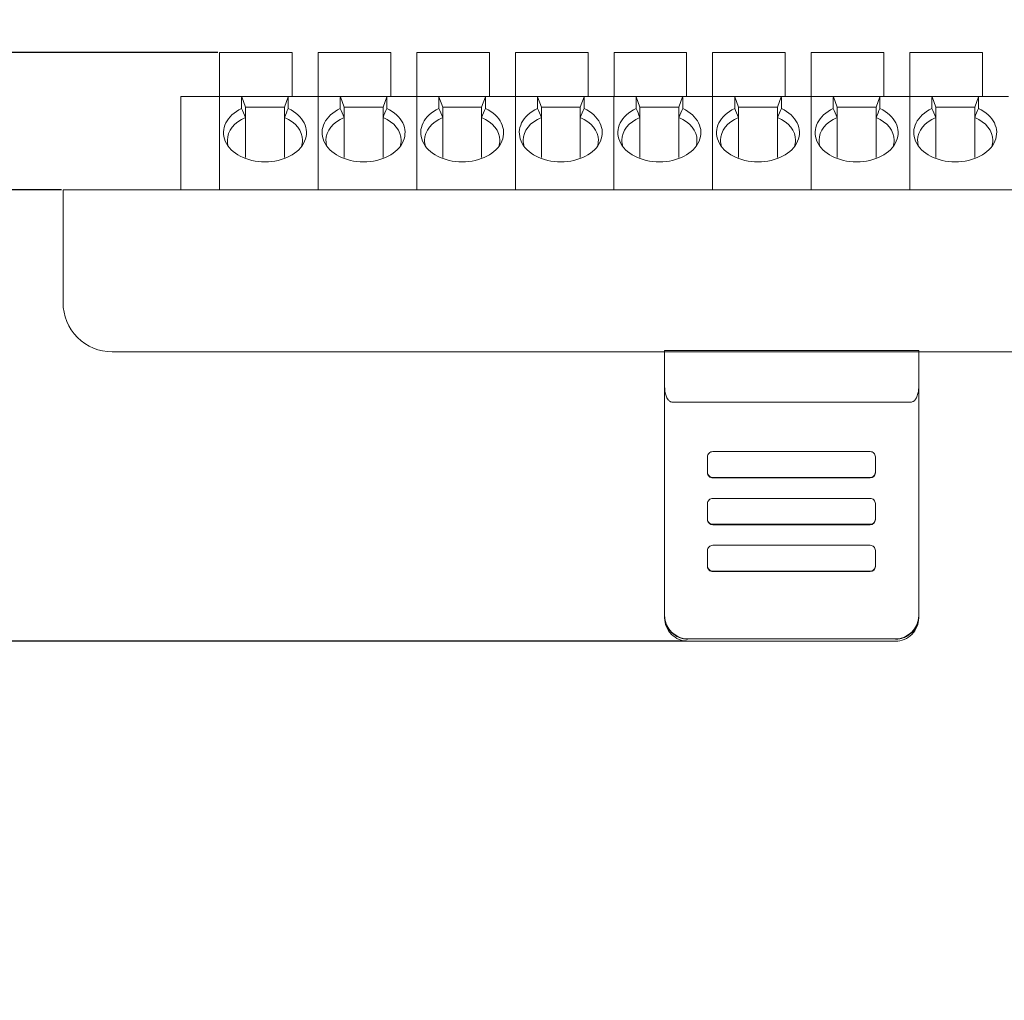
# Model space of a CAD drawing. Header units: millimetres. Extents: x -1114 to 1396, y -630 to 631.
# Tile 758 of 780: x 801 to 838, y 227 to 264. Entities that reach past the tile are written whole.
import ezdxf

# ---------------------------------------------------------------- set-up
doc = ezdxf.new("R2010")
doc.units = ezdxf.units.MM
doc.header["$MEASUREMENT"] = 0
doc.dimstyles.get("Standard").update_dxf_attribs({"dimtxt": 3.5, "dimasz": 0.18, "dimexe": 0.18, "dimexo": 0.0625, "dimgap": 0.09, "dimtad": 0, "dimtih": 1, "dimtoh": 1, "dimdec": 4, "dimzin": 0, "dimdsep": 46, "dimtxsty": 'Standard', "dimcen": 0.09, "dimadec": 0, "dimazin": 0, "dimtfac": 1, "dimtdec": 4, "dimtofl": 0, "dimtmove": 0, "dimatfit": 3, "dimfxl": 0, "dimtolj": 1, "dimtzin": 0, "dimarcsym": 0})

# ---------------------------------------------------------------- blocks, each defined once
blk = doc.blocks.new('*D16')
at = {"color": 0, "lineweight": -2}
for p, q in [((802.132, 257.93), (782.123, 257.93)), ((782.303, 257.75), (782.303, 251.066)), ((782.303, 240.702), (782.303, 247.386)), ((826.235, 240.522), (782.123, 240.522))]:
    blk.add_line(p, q, dxfattribs=at)
at = {"color": 0}
for points in [[(782.333, 257.75), (782.273, 257.75), (782.303, 257.93)], [(782.273, 240.702), (782.333, 240.702), (782.303, 240.522)]]:
    blk.add_solid(points, dxfattribs=at)
at = {"layer": 'Defpoints', "color": 0}
for p in [(802.195, 257.93), (782.303, 240.522), (826.298, 240.522)]:
    blk.add_point(p, dxfattribs=at)
at = {"color": 0, "insert": (782.303, 249.226), "char_height": 3.5, "attachment_point": 5}
blk.add_mtext('\\A1;17.4%%p0.5', dxfattribs=at)
blk = doc.blocks.new('*D17')
at = {"color": 0, "lineweight": -2}
for p, q in [((808.17, 263.222), (751.605, 263.222)), ((751.785, 263.042), (751.785, 253.712)), ((751.785, 240.702), (751.785, 250.032)), ((826.173, 240.522), (751.605, 240.522))]:
    blk.add_line(p, q, dxfattribs=at)
at = {"color": 0}
for points in [[(751.815, 263.042), (751.755, 263.042), (751.785, 263.222)], [(751.755, 240.702), (751.815, 240.702), (751.785, 240.522)]]:
    blk.add_solid(points, dxfattribs=at)
at = {"layer": 'Defpoints', "color": 0}
for p in [(808.232, 263.222), (751.785, 240.522), (826.235, 240.522)]:
    blk.add_point(p, dxfattribs=at)
at = {"color": 0, "insert": (751.785, 251.872), "char_height": 3.5, "attachment_point": 5}
blk.add_mtext('\\A1;22.7%%p0.5', dxfattribs=at)

msp = doc.modelspace()

# ---------------------------------------------------------------- linework, layer by layer
at = {"lineweight": 18}
for points, knots in [([(1038.9843, -629.7647), (1038.9843, -629.7647), (-1111.4882, -629.7647), (-1111.4882, -629.7647), (-1111.4882, -629.7647), (-1111.4882, -629.7647), (-1111.4882, 630.7883), (-1111.4882, 630.7883), (-1111.4882, 630.7883), (-1111.4882, 630.7883), (1038.9843, 630.7883), (1038.9843, 630.7883)], [0, 0, 0, 0, 0.3333333, 0.3333333, 0.3333333, 0.3333333, 0.6666667, 0.6666667, 0.6666667, 0.6666667, 1, 1, 1, 1]), ([(809.0825, 261.069), (808.5019, 260.7896), (808.2467, 260.2752), (808.4534, 259.8006), (808.4534, 259.8006), (808.66, 259.326), (809.2802, 259.0022), (809.9825, 259.0022)], [0, 0, 0, 0, 0.5, 0.5, 0.5, 0.5, 1, 1, 1, 1]), ([(809.9825, 259.0022), (810.6848, 259.0022), (811.305, 259.326), (811.5117, 259.8006), (811.5117, 259.8006), (811.7183, 260.2752), (811.4632, 260.7896), (810.8825, 261.069)], [0, 0, 0, 0, 0.5, 0.5, 0.5, 0.5, 1, 1, 1, 1]), ([(812.8858, 261.069), (812.3051, 260.7896), (812.05, 260.2752), (812.2566, 259.8006), (812.2566, 259.8006), (812.4633, 259.326), (813.0835, 259.0022), (813.7858, 259.0022)], [0, 0, 0, 0, 0.5, 0.5, 0.5, 0.5, 1, 1, 1, 1]), ([(813.7858, 259.0022), (814.4881, 259.0022), (815.1083, 259.326), (815.3149, 259.8006), (815.3149, 259.8006), (815.5216, 260.2752), (815.2664, 260.7896), (814.6858, 261.069)], [0, 0, 0, 0, 0.5, 0.5, 0.5, 0.5, 1, 1, 1, 1]), ([(816.689, 261.069), (816.1084, 260.7896), (815.8532, 260.2752), (816.0599, 259.8006), (816.0599, 259.8006), (816.2665, 259.326), (816.8867, 259.0022), (817.589, 259.0022)], [0, 0, 0, 0, 0.5, 0.5, 0.5, 0.5, 1, 1, 1, 1]), ([(817.589, 259.0022), (818.2913, 259.0022), (818.9115, 259.326), (819.1182, 259.8006), (819.1182, 259.8006), (819.3248, 260.2752), (819.0697, 260.7896), (818.489, 261.069)], [0, 0, 0, 0, 0.5, 0.5, 0.5, 0.5, 1, 1, 1, 1]), ([(820.4923, 261.069), (819.9116, 260.7896), (819.6565, 260.2752), (819.8631, 259.8006), (819.8631, 259.8006), (820.0698, 259.326), (820.69, 259.0022), (821.3923, 259.0022)], [0, 0, 0, 0, 0.5, 0.5, 0.5, 0.5, 1, 1, 1, 1]), ([(821.3923, 259.0022), (822.0946, 259.0022), (822.7148, 259.326), (822.9214, 259.8006), (822.9214, 259.8006), (823.1281, 260.2752), (822.8729, 260.7896), (822.2923, 261.069)], [0, 0, 0, 0, 0.5, 0.5, 0.5, 0.5, 1, 1, 1, 1]), ([(824.2955, 261.069), (823.7149, 260.7896), (823.4597, 260.2752), (823.6664, 259.8006), (823.6664, 259.8006), (823.8731, 259.326), (824.4933, 259.0022), (825.1955, 259.0022)], [0, 0, 0, 0, 0.5, 0.5, 0.5, 0.5, 1, 1, 1, 1]), ([(825.1955, 259.0022), (825.8978, 259.0022), (826.518, 259.326), (826.7247, 259.8006), (826.7247, 259.8006), (826.9314, 260.2752), (826.6762, 260.7896), (826.0955, 261.069)], [0, 0, 0, 0, 0.5, 0.5, 0.5, 0.5, 1, 1, 1, 1]), ([(828.0988, 261.069), (827.5181, 260.7896), (827.263, 260.2752), (827.4696, 259.8006), (827.4696, 259.8006), (827.6763, 259.326), (828.2965, 259.0022), (828.9988, 259.0022)], [0, 0, 0, 0, 0.5, 0.5, 0.5, 0.5, 1, 1, 1, 1]), ([(828.9988, 259.0022), (829.7011, 259.0022), (830.3213, 259.326), (830.5279, 259.8006), (830.5279, 259.8006), (830.7346, 260.2752), (830.4794, 260.7896), (829.8988, 261.069)], [0, 0, 0, 0, 0.5, 0.5, 0.5, 0.5, 1, 1, 1, 1]), ([(831.902, 261.069), (831.3214, 260.7896), (831.0662, 260.2752), (831.2729, 259.8006), (831.2729, 259.8006), (831.4796, 259.326), (832.0998, 259.0022), (832.802, 259.0022)], [0, 0, 0, 0, 0.5, 0.5, 0.5, 0.5, 1, 1, 1, 1]), ([(832.802, 259.0022), (833.5043, 259.0022), (834.1245, 259.326), (834.3312, 259.8006), (834.3312, 259.8006), (834.5379, 260.2752), (834.2827, 260.7896), (833.702, 261.069)], [0, 0, 0, 0, 0.5, 0.5, 0.5, 0.5, 1, 1, 1, 1]), ([(835.7053, 261.069), (835.1247, 260.7896), (834.8695, 260.2752), (835.0762, 259.8006), (835.0762, 259.8006), (835.2828, 259.326), (835.903, 259.0022), (836.6053, 259.0022)], [0, 0, 0, 0, 0.5, 0.5, 0.5, 0.5, 1, 1, 1, 1]), ([(836.6053, 259.0022), (837.3076, 259.0022), (837.9278, 259.326), (838.1345, 259.8006), (838.1345, 259.8006), (838.3411, 260.2752), (838.086, 260.7896), (837.5053, 261.069)], [0, 0, 0, 0, 0.5, 0.5, 0.5, 0.5, 1, 1, 1, 1]), ([(802.1947, 253.5802), (802.1947, 253.0763), (802.3949, 252.593), (802.7512, 252.2367), (802.7512, 252.2367), (803.1075, 251.8804), (803.5908, 251.6802), (804.0947, 251.6802)], [0, 0, 0, 0, 0.5, 0.5, 0.5, 0.5, 1, 1, 1, 1]), ([(825.3975, 250.3251), (825.3981, 250.295), (825.3988, 250.2648), (825.4009, 250.2347), (825.4009, 250.2347), (825.403, 250.2059), (825.4065, 250.1772), (825.4112, 250.1486), (825.4112, 250.1486), (825.4157, 250.1211), (825.4214, 250.0937), (825.4283, 250.0666), (825.4283, 250.0666), (825.4351, 250.0404), (825.443, 250.0146), (825.4523, 249.9889), (825.4523, 249.9889), (825.4722, 249.9339), (825.4984, 249.88), (825.5364, 249.8329), (825.5364, 249.8329), (825.5465, 249.8204), (825.5575, 249.8084), (825.5696, 249.7974), (825.5696, 249.7974), (825.5804, 249.7875), (825.5921, 249.7784), (825.6048, 249.7702), (825.6048, 249.7702), (825.6189, 249.7612), (825.6342, 249.7534), (825.6506, 249.7488), (825.6506, 249.7488), (825.6656, 249.7446), (825.6816, 249.7431), (825.6975, 249.7417)], [0, 0, 0, 0, 0.1111111, 0.1111111, 0.1111111, 0.1111111, 0.2222222, 0.2222222, 0.2222222, 0.2222222, 0.3333333, 0.3333333, 0.3333333, 0.3333333, 0.4444444, 0.4444444, 0.4444444, 0.4444444, 0.5555556, 0.5555556, 0.5555556, 0.5555556, 0.6666667, 0.6666667, 0.6666667, 0.6666667, 0.7777778, 0.7777778, 0.7777778, 0.7777778, 0.8888889, 0.8888889, 0.8888889, 0.8888889, 1, 1, 1, 1]), ([(834.8975, 249.7416), (834.9143, 249.7416), (834.9306, 249.7443), (834.9463, 249.7494), (834.9463, 249.7494), (834.9621, 249.7544), (834.9765, 249.7615), (834.99, 249.77), (834.99, 249.77), (834.9967, 249.7742), (835.0032, 249.7788), (835.0094, 249.7837), (835.0094, 249.7837), (835.0155, 249.7885), (835.0214, 249.7936), (835.027, 249.7988), (835.027, 249.7988), (835.0383, 249.8093), (835.0486, 249.8205), (835.0582, 249.8323), (835.0582, 249.8323), (835.0677, 249.8441), (835.0765, 249.8564), (835.0846, 249.8689), (835.0846, 249.8689), (835.0926, 249.8814), (835.1, 249.8942), (835.1069, 249.9072), (835.1069, 249.9072), (835.1206, 249.9332), (835.1322, 249.96), (835.1422, 249.9874), (835.1422, 249.9874), (835.1522, 250.0149), (835.1605, 250.0426), (835.1674, 250.0704), (835.1674, 250.0704), (835.1744, 250.0983), (835.18, 250.1263), (835.1844, 250.1545), (835.1844, 250.1545), (835.1932, 250.2108), (835.1975, 250.2677), (835.1975, 250.3251)], [0, 0, 0, 0, 0.0909091, 0.0909091, 0.0909091, 0.0909091, 0.1818182, 0.1818182, 0.1818182, 0.1818182, 0.2727273, 0.2727273, 0.2727273, 0.2727273, 0.3636364, 0.3636364, 0.3636364, 0.3636364, 0.4545455, 0.4545455, 0.4545455, 0.4545455, 0.5454545, 0.5454545, 0.5454545, 0.5454545, 0.6363636, 0.6363636, 0.6363636, 0.6363636, 0.7272727, 0.7272727, 0.7272727, 0.7272727, 0.8181818, 0.8181818, 0.8181818, 0.8181818, 0.9090909, 0.9090909, 0.9090909, 0.9090909, 1, 1, 1, 1]), ([(827.2513, 247.8337), (827.1983, 247.8337), (827.1474, 247.8126), (827.1099, 247.7752), (827.1099, 247.7752), (827.0724, 247.7377), (827.0513, 247.6869), (827.0513, 247.634)], [0, 0, 0, 0, 0.5, 0.5, 0.5, 0.5, 1, 1, 1, 1]), ([(833.5261, 247.634), (833.5261, 247.6869), (833.505, 247.7377), (833.4675, 247.7752), (833.4675, 247.7752), (833.43, 247.8126), (833.3791, 247.8337), (833.3261, 247.8337)], [0, 0, 0, 0, 0.5, 0.5, 0.5, 0.5, 1, 1, 1, 1]), ([(827.0513, 247.0348), (827.0513, 246.9818), (827.0724, 246.931), (827.1099, 246.8936), (827.1099, 246.8936), (827.1474, 246.8561), (827.1983, 246.8351), (827.2513, 246.8351)], [0, 0, 0, 0, 0.5, 0.5, 0.5, 0.5, 1, 1, 1, 1]), ([(827.0513, 247.0181), (827.0513, 246.9651), (827.0724, 246.9143), (827.1099, 246.8769), (827.1099, 246.8769), (827.1474, 246.8394), (827.1983, 246.8184), (827.2513, 246.8184)], [0, 0, 0, 0, 0.5, 0.5, 0.5, 0.5, 1, 1, 1, 1]), ([(833.3261, 246.8351), (833.3791, 246.8351), (833.43, 246.8561), (833.4675, 246.8936), (833.4675, 246.8936), (833.505, 246.931), (833.5261, 246.9818), (833.5261, 247.0348)], [0, 0, 0, 0, 0.5, 0.5, 0.5, 0.5, 1, 1, 1, 1]), ([(827.2513, 246.0267), (827.1983, 246.0267), (827.1474, 246.0057), (827.1099, 245.9682), (827.1099, 245.9682), (827.0724, 245.9308), (827.0513, 245.88), (827.0513, 245.827)], [0, 0, 0, 0, 0.5, 0.5, 0.5, 0.5, 1, 1, 1, 1]), ([(833.5261, 245.827), (833.5261, 245.88), (833.505, 245.9308), (833.4675, 245.9682), (833.4675, 245.9682), (833.43, 246.0057), (833.3791, 246.0267), (833.3261, 246.0267)], [0, 0, 0, 0, 0.5, 0.5, 0.5, 0.5, 1, 1, 1, 1]), ([(827.0513, 245.2278), (827.0513, 245.1749), (827.0724, 245.1241), (827.1099, 245.0866), (827.1099, 245.0866), (827.1474, 245.0492), (827.1983, 245.0281), (827.2513, 245.0281)], [0, 0, 0, 0, 0.5, 0.5, 0.5, 0.5, 1, 1, 1, 1]), ([(827.0513, 245.2112), (827.0513, 245.1582), (827.0724, 245.1074), (827.1099, 245.0699), (827.1099, 245.0699), (827.1474, 245.0325), (827.1983, 245.0114), (827.2513, 245.0114)], [0, 0, 0, 0, 0.5, 0.5, 0.5, 0.5, 1, 1, 1, 1]), ([(833.3261, 245.0281), (833.3791, 245.0281), (833.43, 245.0492), (833.4675, 245.0866), (833.4675, 245.0866), (833.505, 245.1241), (833.5261, 245.1749), (833.5261, 245.2278)], [0, 0, 0, 0, 0.5, 0.5, 0.5, 0.5, 1, 1, 1, 1]), ([(827.2513, 244.2198), (827.1983, 244.2198), (827.1474, 244.1987), (827.1099, 244.1613), (827.1099, 244.1613), (827.0724, 244.1238), (827.0513, 244.073), (827.0513, 244.0201)], [0, 0, 0, 0, 0.5, 0.5, 0.5, 0.5, 1, 1, 1, 1]), ([(833.5261, 244.0201), (833.5261, 244.073), (833.505, 244.1238), (833.4675, 244.1613), (833.4675, 244.1613), (833.43, 244.1987), (833.3791, 244.2198), (833.3261, 244.2198)], [0, 0, 0, 0, 0.5, 0.5, 0.5, 0.5, 1, 1, 1, 1]), ([(827.0513, 243.4209), (827.0513, 243.3679), (827.0724, 243.3171), (827.1099, 243.2797), (827.1099, 243.2797), (827.1474, 243.2422), (827.1983, 243.2212), (827.2513, 243.2212)], [0, 0, 0, 0, 0.5, 0.5, 0.5, 0.5, 1, 1, 1, 1]), ([(827.0513, 243.4042), (827.0513, 243.3512), (827.0724, 243.3004), (827.1099, 243.263), (827.1099, 243.263), (827.1474, 243.2255), (827.1983, 243.2045), (827.2513, 243.2045)], [0, 0, 0, 0, 0.5, 0.5, 0.5, 0.5, 1, 1, 1, 1]), ([(833.3261, 243.2212), (833.3791, 243.2212), (833.43, 243.2422), (833.4675, 243.2797), (833.4675, 243.2797), (833.505, 243.3171), (833.5261, 243.3679), (833.5261, 243.4209)], [0, 0, 0, 0, 0.5, 0.5, 0.5, 0.5, 1, 1, 1, 1]), ([(826.2975, 240.5966), (826.2381, 240.5966), (826.1796, 240.6024), (826.1222, 240.6138), (826.1222, 240.6138), (826.0934, 240.6195), (826.0649, 240.6266), (826.0367, 240.6351), (826.0367, 240.6351), (826.0084, 240.6437), (825.9803, 240.6537), (825.9531, 240.665), (825.9531, 240.665), (825.8986, 240.6875), (825.8469, 240.7151), (825.798, 240.7476), (825.798, 240.7476), (825.7858, 240.7558), (825.7738, 240.7643), (825.7619, 240.773), (825.7619, 240.773), (825.75, 240.7818), (825.7383, 240.7909), (825.7268, 240.8003), (825.7268, 240.8003), (825.7039, 240.8191), (825.6821, 240.8389), (825.6613, 240.8596), (825.6613, 240.8596), (825.6198, 240.901), (825.5826, 240.9462), (825.5497, 240.9953), (825.5497, 240.9953), (825.5414, 241.0075), (825.5335, 241.0201), (825.5258, 241.0328), (825.5258, 241.0328), (825.5182, 241.0454), (825.5109, 241.0583), (825.504, 241.0712), (825.504, 241.0712), (825.4901, 241.0972), (825.4775, 241.1236), (825.4663, 241.1506), (825.4663, 241.1506), (825.4551, 241.1777), (825.4452, 241.2052), (825.4366, 241.2333), (825.4366, 241.2333), (825.4323, 241.2474), (825.4284, 241.2616), (825.4247, 241.2759), (825.4247, 241.2759), (825.4211, 241.2902), (825.4178, 241.3047), (825.4149, 241.3192), (825.4149, 241.3192), (825.4033, 241.3773), (825.3975, 241.436), (825.3975, 241.4953)], [0, 0, 0, 0, 0.0666667, 0.0666667, 0.0666667, 0.0666667, 0.1333333, 0.1333333, 0.1333333, 0.1333333, 0.2, 0.2, 0.2, 0.2, 0.2666667, 0.2666667, 0.2666667, 0.2666667, 0.3333333, 0.3333333, 0.3333333, 0.3333333, 0.4, 0.4, 0.4, 0.4, 0.4666667, 0.4666667, 0.4666667, 0.4666667, 0.5333333, 0.5333333, 0.5333333, 0.5333333, 0.6, 0.6, 0.6, 0.6, 0.6666667, 0.6666667, 0.6666667, 0.6666667, 0.7333333, 0.7333333, 0.7333333, 0.7333333, 0.8, 0.8, 0.8, 0.8, 0.8666667, 0.8666667, 0.8666667, 0.8666667, 0.9333333, 0.9333333, 0.9333333, 0.9333333, 1, 1, 1, 1]), ([(825.3975, 241.4209), (825.3975, 241.1826), (825.4923, 240.9539), (825.6611, 240.7854), (825.6611, 240.7854), (825.8299, 240.6168), (826.0588, 240.5222), (826.2975, 240.5222)], [0, 0, 0, 0, 0.5, 0.5, 0.5, 0.5, 1, 1, 1, 1]), ([(835.1975, 241.4953), (835.1975, 241.436), (835.1917, 241.3776), (835.1803, 241.3202), (835.1803, 241.3202), (835.1745, 241.2915), (835.1674, 241.2631), (835.1589, 241.2348), (835.1589, 241.2348), (835.1503, 241.2066), (835.1403, 241.1786), (835.129, 241.1514), (835.129, 241.1514), (835.1064, 241.097), (835.0788, 241.0454), (835.0462, 240.9966), (835.0462, 240.9966), (835.038, 240.9843), (835.0296, 240.9723), (835.0208, 240.9605), (835.0208, 240.9605), (835.012, 240.9486), (835.0029, 240.9369), (834.9935, 240.9254), (834.9935, 240.9254), (834.9747, 240.9025), (834.9549, 240.8807), (834.9341, 240.86), (834.9341, 240.86), (834.8926, 240.8186), (834.8474, 240.7814), (834.7982, 240.7485), (834.7982, 240.7485), (834.786, 240.7403), (834.7734, 240.7323), (834.7607, 240.7247), (834.7607, 240.7247), (834.748, 240.7171), (834.7352, 240.7098), (834.7222, 240.7029), (834.7222, 240.7029), (834.6962, 240.689), (834.6697, 240.6765), (834.6427, 240.6653), (834.6427, 240.6653), (834.6156, 240.6541), (834.588, 240.6442), (834.5599, 240.6356), (834.5599, 240.6356), (834.5458, 240.6313), (834.5316, 240.6274), (834.5172, 240.6238), (834.5172, 240.6238), (834.5029, 240.6201), (834.4884, 240.6169), (834.4738, 240.614), (834.4738, 240.614), (834.4157, 240.6024), (834.3569, 240.5966), (834.2975, 240.5966)], [0, 0, 0, 0, 0.0666667, 0.0666667, 0.0666667, 0.0666667, 0.1333333, 0.1333333, 0.1333333, 0.1333333, 0.2, 0.2, 0.2, 0.2, 0.2666667, 0.2666667, 0.2666667, 0.2666667, 0.3333333, 0.3333333, 0.3333333, 0.3333333, 0.4, 0.4, 0.4, 0.4, 0.4666667, 0.4666667, 0.4666667, 0.4666667, 0.5333333, 0.5333333, 0.5333333, 0.5333333, 0.6, 0.6, 0.6, 0.6, 0.6666667, 0.6666667, 0.6666667, 0.6666667, 0.7333333, 0.7333333, 0.7333333, 0.7333333, 0.8, 0.8, 0.8, 0.8, 0.8666667, 0.8666667, 0.8666667, 0.8666667, 0.9333333, 0.9333333, 0.9333333, 0.9333333, 1, 1, 1, 1]), ([(834.2975, 240.5222), (834.5362, 240.5222), (834.7651, 240.6168), (834.9339, 240.7854), (834.9339, 240.7854), (835.1027, 240.9539), (835.1975, 241.1826), (835.1975, 241.4209)], [0, 0, 0, 0, 0.5, 0.5, 0.5, 0.5, 1, 1, 1, 1])]:
    msp.add_open_spline(points, degree=3, knots=knots, dxfattribs=at)
for points in [[(808.2325, 263.2223), (808.2325, 263.2223), (808.2325, 261.5223), (808.2325, 261.5223)], [(811.0325, 263.2223), (811.0325, 263.2223), (808.2325, 263.2223), (808.2325, 263.2223)], [(811.0325, 261.5223), (811.0325, 261.5223), (811.0325, 263.2223), (811.0325, 263.2223)], [(814.8358, 263.2223), (814.8358, 263.2223), (812.0358, 263.2223), (812.0358, 263.2223)], [(812.0358, 263.2223), (812.0358, 263.2223), (812.0358, 261.5223), (812.0358, 261.5223)], [(814.8358, 261.5223), (814.8358, 261.5223), (814.8358, 263.2223), (814.8358, 263.2223)], [(818.639, 263.2223), (818.639, 263.2223), (815.839, 263.2223), (815.839, 263.2223)], [(815.839, 263.2223), (815.839, 263.2223), (815.839, 261.5223), (815.839, 261.5223)], [(818.639, 261.5223), (818.639, 261.5223), (818.639, 263.2223), (818.639, 263.2223)], [(822.4423, 263.2223), (822.4423, 263.2223), (819.6423, 263.2223), (819.6423, 263.2223)], [(819.6423, 263.2223), (819.6423, 263.2223), (819.6423, 261.5223), (819.6423, 261.5223)], [(822.4423, 261.5223), (822.4423, 261.5223), (822.4423, 263.2223), (822.4423, 263.2223)], [(823.4455, 263.2223), (823.4455, 263.2223), (823.4455, 261.5223), (823.4455, 261.5223)], [(826.2455, 263.2223), (826.2455, 263.2223), (823.4455, 263.2223), (823.4455, 263.2223)], [(826.2455, 261.5223), (826.2455, 261.5223), (826.2455, 263.2223), (826.2455, 263.2223)], [(827.2488, 263.2223), (827.2488, 263.2223), (827.2488, 261.5223), (827.2488, 261.5223)], [(830.0488, 263.2223), (830.0488, 263.2223), (827.2488, 263.2223), (827.2488, 263.2223)], [(830.0488, 261.5223), (830.0488, 261.5223), (830.0488, 263.2223), (830.0488, 263.2223)], [(831.052, 263.2223), (831.052, 263.2223), (831.052, 261.5223), (831.052, 261.5223)], [(833.852, 263.2223), (833.852, 263.2223), (831.052, 263.2223), (831.052, 263.2223)], [(833.852, 261.5223), (833.852, 261.5223), (833.852, 263.2223), (833.852, 263.2223)], [(834.8553, 263.2223), (834.8553, 263.2223), (834.8553, 261.5223), (834.8553, 261.5223)], [(837.6553, 263.2223), (837.6553, 263.2223), (834.8553, 263.2223), (834.8553, 263.2223)], [(837.6553, 261.5223), (837.6553, 261.5223), (837.6553, 263.2223), (837.6553, 263.2223)], [(806.7316, 261.5223), (806.7316, 261.5223), (808.2293, 261.5223), (808.2293, 261.5223)], [(806.7316, 261.4725), (806.7316, 261.4725), (806.7316, 261.5223), (806.7316, 261.5223)], [(806.7316, 261.5223), (806.7316, 261.5223), (808.2293, 261.5223), (808.2293, 261.5223)], [(806.7316, 257.9302), (806.7316, 257.9302), (806.7316, 261.4725), (806.7316, 261.4725)], [(808.2293, 261.5223), (808.2293, 261.5223), (809.0825, 261.5223), (809.0825, 261.5223)], [(808.2293, 261.4725), (808.2293, 261.4725), (808.2293, 261.5223), (808.2293, 261.5223)], [(808.2293, 261.4725), (808.2293, 261.4725), (808.2293, 261.5223), (808.2293, 261.5223)], [(809.0825, 261.5223), (809.0825, 261.5223), (808.2293, 261.5223), (808.2293, 261.5223)], [(808.2293, 257.9302), (808.2293, 257.9302), (808.2293, 261.4725), (808.2293, 261.4725)], [(808.2293, 257.9302), (808.2293, 257.9302), (808.2293, 261.4725), (808.2293, 261.4725)], [(809.0825, 261.5223), (809.0825, 261.5223), (810.8825, 261.5223), (810.8825, 261.5223)], [(809.0825, 261.5223), (809.0825, 261.5223), (809.0841, 261.5179), (809.0872, 261.5094)], [(809.0872, 261.5094), (809.0841, 261.5008), (809.0825, 261.4883), (809.0825, 261.4725)], [(809.0825, 261.4725), (809.0825, 261.4725), (809.0825, 261.069), (809.0825, 261.069)], [(809.2325, 261.1102), (809.2325, 261.1102), (809.0872, 261.5094), (809.0872, 261.5094)], [(810.7325, 261.1102), (810.7325, 261.1102), (810.8778, 261.5094), (810.8778, 261.5094)], [(810.8778, 261.5094), (810.8809, 261.5179), (810.8825, 261.5222), (810.8825, 261.5223)], [(810.8778, 261.5094), (810.8809, 261.5008), (810.8825, 261.4883), (810.8825, 261.4725)], [(810.8825, 261.5223), (810.8825, 261.5223), (812.0325, 261.5223), (812.0325, 261.5223)], [(810.8825, 261.5223), (810.8825, 261.5223), (812.0325, 261.5223), (812.0325, 261.5223)], [(810.8825, 261.4725), (810.8825, 261.4725), (810.8825, 261.069), (810.8825, 261.069)], [(812.0325, 261.5223), (812.0325, 261.5223), (812.8858, 261.5223), (812.8858, 261.5223)], [(812.0325, 261.4725), (812.0325, 261.4725), (812.0325, 261.5223), (812.0325, 261.5223)], [(812.8858, 261.5223), (812.8858, 261.5223), (812.0325, 261.5223), (812.0325, 261.5223)], [(812.0325, 261.4725), (812.0325, 261.4725), (812.0325, 261.5223), (812.0325, 261.5223)], [(812.0325, 257.9302), (812.0325, 257.9302), (812.0325, 261.4725), (812.0325, 261.4725)], [(812.0325, 257.9302), (812.0325, 257.9302), (812.0325, 261.4725), (812.0325, 261.4725)], [(812.8858, 261.5223), (812.8858, 261.5223), (814.6858, 261.5223), (814.6858, 261.5223)], [(812.8858, 261.5223), (812.8858, 261.5223), (812.8874, 261.5179), (812.8905, 261.5094)], [(812.8905, 261.5094), (812.8874, 261.5008), (812.8858, 261.4883), (812.8858, 261.4725)], [(812.8858, 261.4725), (812.8858, 261.4725), (812.8858, 261.069), (812.8858, 261.069)], [(813.0358, 261.1102), (813.0358, 261.1102), (812.8905, 261.5094), (812.8905, 261.5094)], [(814.5358, 261.1102), (814.5358, 261.1102), (814.6811, 261.5094), (814.6811, 261.5094)], [(814.6811, 261.5094), (814.6842, 261.5179), (814.6858, 261.5222), (814.6858, 261.5223)], [(814.6811, 261.5094), (814.6842, 261.5008), (814.6858, 261.4883), (814.6858, 261.4725)], [(814.6858, 261.5223), (814.6858, 261.5223), (815.8358, 261.5223), (815.8358, 261.5223)], [(814.6858, 261.5223), (814.6858, 261.5223), (815.8358, 261.5223), (815.8358, 261.5223)], [(814.6858, 261.4725), (814.6858, 261.4725), (814.6858, 261.069), (814.6858, 261.069)], [(815.8358, 261.5223), (815.8358, 261.5223), (816.689, 261.5223), (816.689, 261.5223)], [(815.8358, 261.4725), (815.8358, 261.4725), (815.8358, 261.5223), (815.8358, 261.5223)], [(815.8358, 261.4725), (815.8358, 261.4725), (815.8358, 261.5223), (815.8358, 261.5223)], [(816.689, 261.5223), (816.689, 261.5223), (815.8358, 261.5223), (815.8358, 261.5223)], [(815.8358, 257.9302), (815.8358, 257.9302), (815.8358, 261.4725), (815.8358, 261.4725)], [(815.8358, 257.9302), (815.8358, 257.9302), (815.8358, 261.4725), (815.8358, 261.4725)], [(816.689, 261.5223), (816.689, 261.5223), (818.489, 261.5223), (818.489, 261.5223)], [(816.689, 261.5223), (816.689, 261.5223), (816.6906, 261.5179), (816.6937, 261.5094)], [(816.6937, 261.5094), (816.6906, 261.5008), (816.689, 261.4883), (816.689, 261.4725)], [(816.689, 261.4725), (816.689, 261.4725), (816.689, 261.069), (816.689, 261.069)], [(816.839, 261.1102), (816.839, 261.1102), (816.6937, 261.5094), (816.6937, 261.5094)], [(818.339, 261.1102), (818.339, 261.1102), (818.4843, 261.5094), (818.4843, 261.5094)], [(818.4843, 261.5094), (818.4874, 261.5179), (818.489, 261.5222), (818.489, 261.5223)], [(818.4843, 261.5094), (818.4874, 261.5008), (818.489, 261.4883), (818.489, 261.4725)], [(818.489, 261.5223), (818.489, 261.5223), (819.639, 261.5223), (819.639, 261.5223)], [(818.489, 261.5223), (818.489, 261.5223), (819.639, 261.5223), (819.639, 261.5223)], [(818.489, 261.4725), (818.489, 261.4725), (818.489, 261.069), (818.489, 261.069)], [(819.639, 261.5223), (819.639, 261.5223), (820.4923, 261.5223), (820.4923, 261.5223)], [(819.639, 261.4725), (819.639, 261.4725), (819.639, 261.5223), (819.639, 261.5223)], [(820.4923, 261.5223), (820.4923, 261.5223), (819.639, 261.5223), (819.639, 261.5223)], [(819.639, 261.4725), (819.639, 261.4725), (819.639, 261.5223), (819.639, 261.5223)], [(819.639, 257.9302), (819.639, 257.9302), (819.639, 261.4725), (819.639, 261.4725)], [(819.639, 257.9302), (819.639, 257.9302), (819.639, 261.4725), (819.639, 261.4725)], [(820.4923, 261.5223), (820.4923, 261.5223), (822.2923, 261.5223), (822.2923, 261.5223)], [(820.4923, 261.5223), (820.4923, 261.5223), (820.4939, 261.5179), (820.497, 261.5094)], [(820.497, 261.5094), (820.4939, 261.5008), (820.4923, 261.4883), (820.4923, 261.4725)], [(820.4923, 261.4725), (820.4923, 261.4725), (820.4923, 261.069), (820.4923, 261.069)], [(820.6423, 261.1102), (820.6423, 261.1102), (820.497, 261.5094), (820.497, 261.5094)], [(822.1423, 261.1102), (822.1423, 261.1102), (822.2876, 261.5094), (822.2876, 261.5094)], [(822.2876, 261.5094), (822.2907, 261.5179), (822.2923, 261.5222), (822.2923, 261.5223)], [(822.2876, 261.5094), (822.2907, 261.5008), (822.2923, 261.4883), (822.2923, 261.4725)], [(822.2923, 261.5223), (822.2923, 261.5223), (823.4423, 261.5223), (823.4423, 261.5223)], [(822.2923, 261.5223), (822.2923, 261.5223), (823.4423, 261.5223), (823.4423, 261.5223)], [(822.2923, 261.4725), (822.2923, 261.4725), (822.2923, 261.069), (822.2923, 261.069)], [(823.4423, 261.5223), (823.4423, 261.5223), (824.2955, 261.5223), (824.2955, 261.5223)], [(823.4423, 261.4725), (823.4423, 261.4725), (823.4423, 261.5223), (823.4423, 261.5223)], [(823.4423, 261.4725), (823.4423, 261.4725), (823.4423, 261.5223), (823.4423, 261.5223)], [(824.2955, 261.5223), (824.2955, 261.5223), (823.4423, 261.5223), (823.4423, 261.5223)], [(823.4423, 257.9302), (823.4423, 257.9302), (823.4423, 261.4725), (823.4423, 261.4725)], [(823.4423, 257.9302), (823.4423, 257.9302), (823.4423, 261.4725), (823.4423, 261.4725)], [(824.2955, 261.5223), (824.2955, 261.5223), (826.0955, 261.5223), (826.0955, 261.5223)], [(824.2955, 261.5223), (824.2955, 261.5223), (824.2971, 261.5179), (824.3002, 261.5094)], [(824.3002, 261.5094), (824.2971, 261.5008), (824.2955, 261.4883), (824.2955, 261.4725)], [(824.2955, 261.4725), (824.2955, 261.4725), (824.2955, 261.069), (824.2955, 261.069)], [(824.4455, 261.1102), (824.4455, 261.1102), (824.3002, 261.5094), (824.3002, 261.5094)], [(825.9455, 261.1102), (825.9455, 261.1102), (826.0908, 261.5094), (826.0908, 261.5094)], [(826.0908, 261.5094), (826.0939, 261.5179), (826.0955, 261.5222), (826.0955, 261.5223)], [(826.0908, 261.5094), (826.0939, 261.5008), (826.0955, 261.4883), (826.0955, 261.4725)], [(826.0955, 261.5223), (826.0955, 261.5223), (827.2455, 261.5223), (827.2455, 261.5223)], [(826.0955, 261.5223), (826.0955, 261.5223), (827.2455, 261.5223), (827.2455, 261.5223)], [(826.0955, 261.4725), (826.0955, 261.4725), (826.0955, 261.069), (826.0955, 261.069)], [(827.2455, 261.5223), (827.2455, 261.5223), (828.0988, 261.5223), (828.0988, 261.5223)], [(827.2455, 261.4725), (827.2455, 261.4725), (827.2455, 261.5223), (827.2455, 261.5223)], [(828.0988, 261.5223), (828.0988, 261.5223), (827.2455, 261.5223), (827.2455, 261.5223)], [(827.2455, 261.4725), (827.2455, 261.4725), (827.2455, 261.5223), (827.2455, 261.5223)], [(827.2455, 257.9302), (827.2455, 257.9302), (827.2455, 261.4725), (827.2455, 261.4725)], [(827.2455, 257.9302), (827.2455, 257.9302), (827.2455, 261.4725), (827.2455, 261.4725)], [(828.0988, 261.5223), (828.0988, 261.5223), (829.8988, 261.5223), (829.8988, 261.5223)], [(828.0988, 261.5223), (828.0988, 261.5223), (828.1004, 261.5179), (828.1035, 261.5094)], [(828.1035, 261.5094), (828.1004, 261.5008), (828.0988, 261.4883), (828.0988, 261.4725)], [(828.0988, 261.4725), (828.0988, 261.4725), (828.0988, 261.069), (828.0988, 261.069)], [(828.2488, 261.1102), (828.2488, 261.1102), (828.1035, 261.5094), (828.1035, 261.5094)], [(829.7488, 261.1102), (829.7488, 261.1102), (829.8941, 261.5094), (829.8941, 261.5094)], [(829.8941, 261.5094), (829.8972, 261.5179), (829.8988, 261.5222), (829.8988, 261.5223)], [(829.8941, 261.5094), (829.8972, 261.5008), (829.8988, 261.4883), (829.8988, 261.4725)], [(829.8988, 261.5223), (829.8988, 261.5223), (831.0488, 261.5223), (831.0488, 261.5223)], [(829.8988, 261.5223), (829.8988, 261.5223), (831.0488, 261.5223), (831.0488, 261.5223)], [(829.8988, 261.4725), (829.8988, 261.4725), (829.8988, 261.069), (829.8988, 261.069)], [(831.0488, 261.5223), (831.0488, 261.5223), (831.902, 261.5223), (831.902, 261.5223)], [(831.0488, 261.4725), (831.0488, 261.4725), (831.0488, 261.5223), (831.0488, 261.5223)], [(831.0488, 261.4725), (831.0488, 261.4725), (831.0488, 261.5223), (831.0488, 261.5223)], [(831.902, 261.5223), (831.902, 261.5223), (831.0488, 261.5223), (831.0488, 261.5223)], [(831.0488, 257.9302), (831.0488, 257.9302), (831.0488, 261.4725), (831.0488, 261.4725)], [(831.0488, 257.9302), (831.0488, 257.9302), (831.0488, 261.4725), (831.0488, 261.4725)], [(831.902, 261.5223), (831.902, 261.5223), (833.702, 261.5223), (833.702, 261.5223)], [(831.902, 261.5223), (831.902, 261.5223), (831.9036, 261.5179), (831.9068, 261.5094)], [(831.9068, 261.5094), (831.9036, 261.5008), (831.902, 261.4883), (831.902, 261.4725)], [(831.902, 261.4725), (831.902, 261.4725), (831.902, 261.069), (831.902, 261.069)], [(832.052, 261.1102), (832.052, 261.1102), (831.9068, 261.5094), (831.9068, 261.5094)], [(833.552, 261.1102), (833.552, 261.1102), (833.6973, 261.5094), (833.6973, 261.5094)], [(833.6973, 261.5094), (833.7004, 261.5179), (833.702, 261.5222), (833.702, 261.5223)], [(833.6973, 261.5094), (833.7005, 261.5008), (833.702, 261.4883), (833.702, 261.4725)], [(833.702, 261.5223), (833.702, 261.5223), (834.852, 261.5223), (834.852, 261.5223)], [(833.702, 261.5223), (833.702, 261.5223), (834.852, 261.5223), (834.852, 261.5223)], [(833.702, 261.4725), (833.702, 261.4725), (833.702, 261.069), (833.702, 261.069)], [(834.852, 261.5223), (834.852, 261.5223), (835.7053, 261.5223), (835.7053, 261.5223)], [(834.852, 261.4725), (834.852, 261.4725), (834.852, 261.5223), (834.852, 261.5223)], [(835.7053, 261.5223), (835.7053, 261.5223), (834.852, 261.5223), (834.852, 261.5223)], [(834.852, 261.4725), (834.852, 261.4725), (834.852, 261.5223), (834.852, 261.5223)], [(834.852, 257.9302), (834.852, 257.9302), (834.852, 261.4725), (834.852, 261.4725)], [(834.852, 257.9302), (834.852, 257.9302), (834.852, 261.4725), (834.852, 261.4725)], [(835.7053, 261.5223), (835.7053, 261.5223), (837.5053, 261.5223), (837.5053, 261.5223)], [(835.7053, 261.5223), (835.7053, 261.5223), (835.7069, 261.5179), (835.71, 261.5094)], [(835.71, 261.5094), (835.7069, 261.5008), (835.7053, 261.4883), (835.7053, 261.4725)], [(835.7053, 261.4725), (835.7053, 261.4725), (835.7053, 261.069), (835.7053, 261.069)], [(835.8553, 261.1102), (835.8553, 261.1102), (835.71, 261.5094), (835.71, 261.5094)], [(837.3553, 261.1102), (837.3553, 261.1102), (837.5006, 261.5094), (837.5006, 261.5094)], [(837.5006, 261.5094), (837.5037, 261.5179), (837.5053, 261.5222), (837.5053, 261.5223)], [(837.5006, 261.5094), (837.5037, 261.5008), (837.5053, 261.4883), (837.5053, 261.4725)], [(837.5053, 261.5223), (837.5053, 261.5223), (838.6553, 261.5223), (838.6553, 261.5223)], [(837.5053, 261.5223), (837.5053, 261.5223), (838.6553, 261.5223), (838.6553, 261.5223)], [(837.5053, 261.4725), (837.5053, 261.4725), (837.5053, 261.069), (837.5053, 261.069)], [(809.2325, 260.7196), (809.1826, 260.8366), (809.1326, 260.953), (809.0825, 261.069)], [(809.2325, 261.1102), (809.2325, 261.1102), (809.9825, 261.1102), (809.9825, 261.1102)], [(809.2325, 260.7196), (809.2325, 260.7196), (809.2325, 261.1102), (809.2325, 261.1102)], [(810.7325, 261.1102), (810.7325, 261.1102), (809.9825, 261.1102), (809.9825, 261.1102)], [(810.7325, 260.7196), (810.7325, 260.7196), (810.7325, 261.1102), (810.7325, 261.1102)], [(810.8825, 261.069), (810.8325, 260.953), (810.7825, 260.8366), (810.7325, 260.7196)], [(813.0358, 260.7196), (812.9858, 260.8366), (812.9358, 260.953), (812.8858, 261.069)], [(813.0358, 261.1102), (813.0358, 261.1102), (813.7858, 261.1102), (813.7858, 261.1102)], [(813.0358, 260.7196), (813.0358, 260.7196), (813.0358, 261.1102), (813.0358, 261.1102)], [(814.5358, 261.1102), (814.5358, 261.1102), (813.7858, 261.1102), (813.7858, 261.1102)], [(814.5358, 260.7196), (814.5358, 260.7196), (814.5358, 261.1102), (814.5358, 261.1102)], [(814.6858, 261.069), (814.6357, 260.953), (814.5857, 260.8366), (814.5358, 260.7196)], [(816.839, 260.7196), (816.7891, 260.8366), (816.7391, 260.953), (816.689, 261.069)], [(816.839, 261.1102), (816.839, 261.1102), (817.589, 261.1102), (817.589, 261.1102)], [(816.839, 260.7196), (816.839, 260.7196), (816.839, 261.1102), (816.839, 261.1102)], [(818.339, 261.1102), (818.339, 261.1102), (817.589, 261.1102), (817.589, 261.1102)], [(818.339, 260.7196), (818.339, 260.7196), (818.339, 261.1102), (818.339, 261.1102)], [(818.489, 261.069), (818.439, 260.953), (818.389, 260.8366), (818.339, 260.7196)], [(820.6423, 260.7196), (820.5923, 260.8366), (820.5423, 260.953), (820.4923, 261.069)], [(820.6423, 261.1102), (820.6423, 261.1102), (821.3923, 261.1102), (821.3923, 261.1102)], [(820.6423, 260.7196), (820.6423, 260.7196), (820.6423, 261.1102), (820.6423, 261.1102)], [(822.1423, 261.1102), (822.1423, 261.1102), (821.3923, 261.1102), (821.3923, 261.1102)], [(822.1423, 260.7196), (822.1423, 260.7196), (822.1423, 261.1102), (822.1423, 261.1102)], [(822.2923, 261.069), (822.2422, 260.953), (822.1922, 260.8366), (822.1423, 260.7196)], [(824.4455, 260.7196), (824.3956, 260.8366), (824.3456, 260.953), (824.2955, 261.069)], [(824.4455, 261.1102), (824.4455, 261.1102), (825.1955, 261.1102), (825.1955, 261.1102)], [(824.4455, 260.7196), (824.4455, 260.7196), (824.4455, 261.1102), (824.4455, 261.1102)], [(825.9455, 261.1102), (825.9455, 261.1102), (825.1955, 261.1102), (825.1955, 261.1102)], [(825.9455, 260.7196), (825.9455, 260.7196), (825.9455, 261.1102), (825.9455, 261.1102)], [(826.0955, 261.069), (826.0455, 260.953), (825.9955, 260.8366), (825.9455, 260.7196)], [(828.2488, 260.7196), (828.1988, 260.8366), (828.1488, 260.953), (828.0988, 261.069)], [(828.2488, 261.1102), (828.2488, 261.1102), (828.9988, 261.1102), (828.9988, 261.1102)], [(828.2488, 260.7196), (828.2488, 260.7196), (828.2488, 261.1102), (828.2488, 261.1102)], [(828.9988, 261.1102), (828.9988, 261.1102), (829.7488, 261.1102), (829.7488, 261.1102)], [(829.7488, 260.7196), (829.7488, 260.7196), (829.7488, 261.1102), (829.7488, 261.1102)], [(829.8988, 261.069), (829.8487, 260.953), (829.7987, 260.8366), (829.7488, 260.7196)], [(832.052, 260.7196), (832.0021, 260.8366), (831.9521, 260.953), (831.902, 261.069)], [(832.052, 261.1102), (832.052, 261.1102), (832.802, 261.1102), (832.802, 261.1102)], [(832.052, 260.7196), (832.052, 260.7196), (832.052, 261.1102), (832.052, 261.1102)], [(833.552, 261.1102), (833.552, 261.1102), (832.802, 261.1102), (832.802, 261.1102)], [(833.552, 260.7196), (833.552, 260.7196), (833.552, 261.1102), (833.552, 261.1102)], [(833.702, 261.069), (833.652, 260.953), (833.602, 260.8366), (833.552, 260.7196)], [(835.8553, 260.7196), (835.8054, 260.8366), (835.7554, 260.953), (835.7053, 261.069)], [(835.8553, 261.1102), (835.8553, 261.1102), (836.6053, 261.1102), (836.6053, 261.1102)], [(835.8553, 260.7196), (835.8553, 260.7196), (835.8553, 261.1102), (835.8553, 261.1102)], [(837.3553, 261.1102), (837.3553, 261.1102), (836.6053, 261.1102), (836.6053, 261.1102)], [(837.3553, 260.7196), (837.3553, 260.7196), (837.3553, 261.1102), (837.3553, 261.1102)], [(837.5053, 261.069), (837.4552, 260.953), (837.4052, 260.8366), (837.3553, 260.7196)], [(809.2325, 260.7196), (808.798, 260.534), (808.5325, 260.2011), (808.5325, 259.8421)], [(809.2325, 260.7196), (809.2325, 260.7196), (809.2325, 259.1737), (809.2325, 259.1737)], [(810.7325, 259.1737), (810.7325, 259.1737), (810.7325, 260.7196), (810.7325, 260.7196)], [(811.4325, 259.8421), (811.4325, 260.2011), (811.167, 260.534), (810.7325, 260.7196)], [(813.0358, 260.7196), (812.6013, 260.534), (812.3358, 260.2011), (812.3358, 259.8421)], [(813.0358, 260.7196), (813.0358, 260.7196), (813.0358, 259.1737), (813.0358, 259.1737)], [(814.5358, 260.7196), (814.5358, 260.7196), (814.5358, 259.1737), (814.5358, 259.1737)], [(815.2358, 259.8421), (815.2358, 260.2011), (814.9703, 260.534), (814.5358, 260.7196)], [(816.839, 260.7196), (816.4045, 260.534), (816.139, 260.2011), (816.139, 259.8421)], [(816.839, 260.7196), (816.839, 260.7196), (816.839, 259.1737), (816.839, 259.1737)], [(818.339, 259.1737), (818.339, 259.1737), (818.339, 260.7196), (818.339, 260.7196)], [(819.039, 259.8421), (819.039, 260.2011), (818.7735, 260.534), (818.339, 260.7196)], [(820.6423, 260.7196), (820.2078, 260.534), (819.9423, 260.2011), (819.9423, 259.8421)], [(820.6423, 260.7196), (820.6423, 260.7196), (820.6423, 259.1737), (820.6423, 259.1737)], [(822.1423, 259.1737), (822.1423, 259.1737), (822.1423, 260.7196), (822.1423, 260.7196)], [(822.8423, 259.8421), (822.8423, 260.2011), (822.5768, 260.534), (822.1423, 260.7196)], [(824.4455, 260.7196), (824.011, 260.534), (823.7455, 260.2011), (823.7455, 259.8421)], [(824.4455, 260.7196), (824.4455, 260.7196), (824.4455, 259.1737), (824.4455, 259.1737)], [(825.9455, 259.1737), (825.9455, 259.1737), (825.9455, 260.7196), (825.9455, 260.7196)], [(826.6455, 259.8421), (826.6455, 260.2011), (826.38, 260.534), (825.9455, 260.7196)], [(828.2488, 260.7196), (827.8143, 260.534), (827.5488, 260.2011), (827.5488, 259.8421)], [(828.2488, 260.7196), (828.2488, 260.7196), (828.2488, 259.1737), (828.2488, 259.1737)], [(829.7488, 259.1737), (829.7488, 259.1737), (829.7488, 260.7196), (829.7488, 260.7196)], [(830.4488, 259.8421), (830.4488, 260.2011), (830.1833, 260.534), (829.7488, 260.7196)], [(832.052, 260.7196), (831.6176, 260.534), (831.352, 260.2011), (831.352, 259.8421)], [(832.052, 260.7196), (832.052, 260.7196), (832.052, 259.1737), (832.052, 259.1737)], [(833.552, 259.1737), (833.552, 259.1737), (833.552, 260.7196), (833.552, 260.7196)], [(834.252, 259.8421), (834.252, 260.2011), (833.9865, 260.534), (833.552, 260.7196)], [(835.8553, 260.7196), (835.4208, 260.534), (835.1553, 260.2011), (835.1553, 259.8421)], [(835.8553, 260.7196), (835.8553, 260.7196), (835.8553, 259.1737), (835.8553, 259.1737)], [(837.3553, 259.1737), (837.3553, 259.1737), (837.3553, 260.7196), (837.3553, 260.7196)], [(838.0553, 259.8421), (838.0553, 260.2011), (837.7898, 260.534), (837.3553, 260.7196)], [(808.5325, 259.8421), (808.5325, 259.759), (808.5468, 259.6761), (808.5751, 259.5954)], [(811.3899, 259.5954), (811.4182, 259.6761), (811.4325, 259.759), (811.4325, 259.8421)], [(812.3358, 259.8421), (812.3358, 259.759), (812.3501, 259.6761), (812.3784, 259.5954)], [(815.1931, 259.5954), (815.2215, 259.6761), (815.2358, 259.759), (815.2358, 259.8421)], [(816.139, 259.8421), (816.139, 259.759), (816.1533, 259.6761), (816.1817, 259.5954)], [(818.9964, 259.5954), (819.0247, 259.6761), (819.039, 259.759), (819.039, 259.8421)], [(819.9423, 259.8421), (819.9423, 259.759), (819.9566, 259.6761), (819.9849, 259.5954)], [(822.7997, 259.5954), (822.828, 259.6761), (822.8423, 259.759), (822.8423, 259.8421)], [(823.7455, 259.8421), (823.7455, 259.759), (823.7599, 259.6761), (823.7882, 259.5954)], [(826.6029, 259.5954), (826.6312, 259.6761), (826.6455, 259.759), (826.6455, 259.8421)], [(827.5488, 259.8421), (827.5488, 259.759), (827.5631, 259.6761), (827.5914, 259.5954)], [(830.4062, 259.5954), (830.4345, 259.6761), (830.4488, 259.759), (830.4488, 259.8421)], [(831.352, 259.8421), (831.352, 259.759), (831.3664, 259.6761), (831.3947, 259.5954)], [(834.2094, 259.5954), (834.2377, 259.6761), (834.252, 259.759), (834.252, 259.8421)], [(835.1553, 259.8421), (835.1553, 259.759), (835.1696, 259.6761), (835.1979, 259.5954)], [(838.0127, 259.5954), (838.041, 259.6761), (838.0553, 259.759), (838.0553, 259.8421)], [(802.1947, 257.9302), (802.1947, 257.9302), (858.4003, 257.9302), (858.4003, 257.9302)], [(802.1947, 255.9302), (802.1947, 255.9302), (802.1947, 257.9302), (802.1947, 257.9302)], [(858.4003, 257.9302), (858.4003, 257.9302), (802.1947, 257.9302), (802.1947, 257.9302)], [(802.1947, 253.5802), (802.1947, 253.5802), (802.1947, 255.9302), (802.1947, 255.9302)], [(825.3975, 251.6802), (825.3975, 251.6802), (804.0947, 251.6802), (804.0947, 251.6802)], [(825.3975, 251.6874), (825.3975, 251.6874), (825.3975, 251.7326), (825.3975, 251.7326)], [(835.1975, 251.7326), (835.1975, 251.7326), (825.3975, 251.7326), (825.3975, 251.7326)], [(825.3975, 251.6863), (825.3975, 251.2325), (825.3975, 250.7789), (825.3975, 250.3251)], [(835.1975, 251.6861), (831.9308, 251.6862), (828.6642, 251.6862), (825.3975, 251.6863)], [(835.1975, 251.7326), (835.1975, 251.7326), (835.1975, 251.6872), (835.1975, 251.6872)], [(835.1975, 250.3251), (835.1975, 250.7787), (835.1975, 251.2324), (835.1975, 251.6861)], [(856.5003, 251.6802), (856.5003, 251.6802), (835.1975, 251.6802), (835.1975, 251.6802)], [(825.3975, 241.4953), (825.3975, 241.4953), (825.3975, 250.3251), (825.3975, 250.3251)], [(825.3975, 241.4955), (825.3975, 241.4955), (825.3975, 250.3184), (825.3975, 250.3184)], [(835.1975, 250.3251), (835.1975, 250.3251), (835.1975, 241.4953), (835.1975, 241.4953)], [(835.1975, 250.3181), (835.1975, 250.3181), (835.1975, 241.4955), (835.1975, 241.4955)], [(834.8975, 249.7416), (834.8975, 249.7416), (825.6975, 249.7417), (825.6975, 249.7417)], [(827.0513, 247.634), (827.0513, 247.634), (827.0513, 247.0348), (827.0513, 247.0348)], [(833.3261, 247.8337), (833.3261, 247.8337), (827.2513, 247.8337), (827.2513, 247.8337)], [(833.5261, 247.0348), (833.5261, 247.0348), (833.5261, 247.634), (833.5261, 247.634)], [(827.0513, 247.0181), (827.0513, 247.0181), (827.0513, 247.0348), (827.0513, 247.0348)], [(827.0513, 247.0348), (827.0513, 247.0348), (827.0513, 247.0181), (827.0513, 247.0181)], [(833.3261, 246.8184), (833.4366, 246.8184), (833.5261, 246.9078), (833.5261, 247.0181)], [(833.5261, 247.037), (833.5261, 247.037), (833.5261, 247.0181), (833.5261, 247.0181)], [(833.5261, 247.0348), (833.5261, 247.0348), (833.5261, 247.0181), (833.5261, 247.0181)], [(827.2513, 246.8351), (827.2513, 246.8351), (833.3261, 246.8351), (833.3261, 246.8351)], [(833.3261, 246.8184), (833.3261, 246.8184), (827.2513, 246.8184), (827.2513, 246.8184)], [(827.0513, 245.827), (827.0513, 245.827), (827.0513, 245.2278), (827.0513, 245.2278)], [(833.3261, 246.0267), (833.3261, 246.0267), (827.2513, 246.0267), (827.2513, 246.0267)], [(833.5261, 245.2278), (833.5261, 245.2278), (833.5261, 245.827), (833.5261, 245.827)], [(827.0513, 245.2112), (827.0513, 245.2112), (827.0513, 245.2278), (827.0513, 245.2278)], [(827.0513, 245.2278), (827.0513, 245.2278), (827.0513, 245.2112), (827.0513, 245.2112)], [(827.2513, 245.0281), (827.2513, 245.0281), (833.3261, 245.0281), (833.3261, 245.0281)], [(833.3261, 245.0114), (833.3261, 245.0114), (827.2513, 245.0114), (827.2513, 245.0114)], [(833.3261, 245.0114), (833.4366, 245.0114), (833.5261, 245.1009), (833.5261, 245.2112)], [(833.5261, 245.23), (833.5261, 245.23), (833.5261, 245.2112), (833.5261, 245.2112)], [(833.5261, 245.2278), (833.5261, 245.2278), (833.5261, 245.2112), (833.5261, 245.2112)], [(833.3261, 244.2198), (833.3261, 244.2198), (827.2513, 244.2198), (827.2513, 244.2198)], [(827.0513, 244.0201), (827.0513, 244.0201), (827.0513, 243.4209), (827.0513, 243.4209)], [(833.5261, 243.4209), (833.5261, 243.4209), (833.5261, 244.0201), (833.5261, 244.0201)], [(827.0513, 243.4042), (827.0513, 243.4042), (827.0513, 243.4209), (827.0513, 243.4209)], [(827.0513, 243.4209), (827.0513, 243.4209), (827.0513, 243.4042), (827.0513, 243.4042)], [(827.2513, 243.2212), (827.2513, 243.2212), (833.3261, 243.2212), (833.3261, 243.2212)], [(833.3261, 243.2045), (833.3261, 243.2045), (827.2513, 243.2045), (827.2513, 243.2045)], [(833.3261, 243.2045), (833.4366, 243.2045), (833.5261, 243.2939), (833.5261, 243.4042)], [(833.5261, 243.4231), (833.5261, 243.4231), (833.5261, 243.4042), (833.5261, 243.4042)], [(833.5261, 243.4209), (833.5261, 243.4209), (833.5261, 243.4042), (833.5261, 243.4042)], [(825.3975, 241.4209), (825.3975, 241.4209), (825.3975, 241.4953), (825.3975, 241.4953)], [(825.3976, 241.4958), (825.4059, 241.0054), (825.8064, 240.6123), (826.2975, 240.6123)], [(834.2975, 240.6123), (834.7886, 240.6123), (835.1891, 241.0054), (835.1974, 241.4958)], [(835.1975, 241.4953), (835.1975, 241.4953), (835.1975, 241.4209), (835.1975, 241.4209)], [(835.1975, 241.4953), (835.1975, 241.4953), (835.1975, 241.4209), (835.1975, 241.4209)], [(834.2975, 240.6123), (834.2975, 240.6123), (826.2975, 240.6123), (826.2975, 240.6123)], [(826.2975, 240.5222), (826.2975, 240.5222), (834.2975, 240.5222), (834.2975, 240.5222)]]:
    msp.add_open_spline(points, degree=3, dxfattribs=at)

# ---------------------------------------------------------------- dimensions: what is measured, and where the dimension line sits
at = {"color": 1}
for base, p1, p2, picture, middle in [((751.7851, 240.5222), (808.2325, 263.2223), (826.235, 240.5222), '*D17', (751.7851, 251.8723)), ((782.3025, 240.5222), (802.1947, 257.9302), (826.2975, 240.5222), '*D16', (782.3025, 249.2262))]:
    dim = msp.add_linear_dim(base=base, p1=p1, p2=p2, angle=90, dimstyle='Standard', override={"dimdec": 1, "dimtxsty": 'Standard', "dimtol": 1, "dimtp": 0.5, "dimtm": 0.5, "dimtdec": 1}, dxfattribs=at)
    dim.commit()
    dim.dimension.update_dxf_attribs({"geometry": picture, "text_midpoint": middle})

doc.saveas('drawing.dxf')
